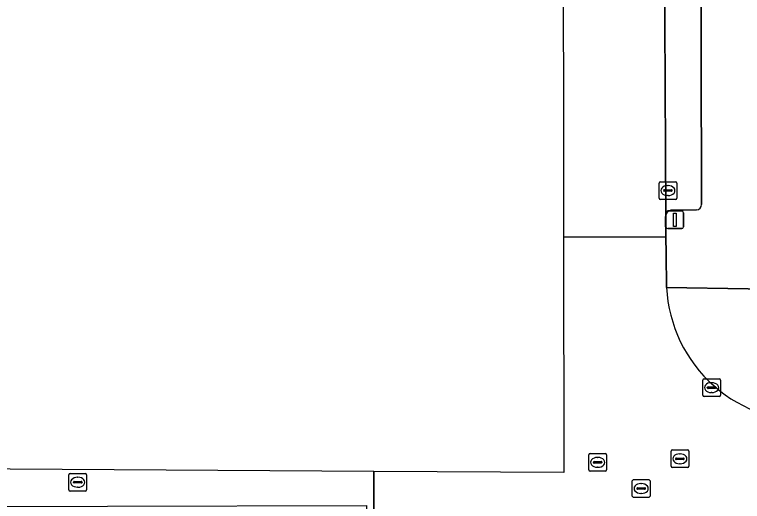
# Model space of a CAD drawing. Extents: x 159716 to 160783, y 383290 to 384031.
# Drawn here: x 160111.85 to 160152.96, y 383754.67 to 383782.17 of the extents above; entities that cross this region are included whole.
import ezdxf

# ---------------------------------------------------------------- set-up
doc = ezdxf.new("R2010")
doc.units = 0
for name, color, linetype in [('IMGEO_Kolk', 7, 'Continuous'), ('IMGEO_Lichtmast', 7, 'Continuous'), ('IMGEO_Parkeervlak_open', 7, 'Continuous'), ('IMGEO_Rijbaan_lokaal_open', 7, 'Continuous'), ('IMGEO_Rioolput', 7, 'Continuous'), ('IMGEO_Voetpad_open', 7, 'Continuous')]:
    doc.layers.add(name, color=color, linetype=linetype)

msp = doc.modelspace()

# ---------------------------------------------------------------- linework, layer by layer
at = {"layer": 'IMGEO_Kolk'}
for p, q in [((160148.252, 383771.8), (160148.252, 383772.652)), ((160148.327, 383772.726), (160149.179, 383772.726)), ((160148.74, 383772.506), (160148.765, 383772.506)), ((160149.253, 383772.652), (160149.253, 383771.8)), ((160148.511, 383772.22), (160148.511, 383772.232)), ((160148.949, 383772.183), (160148.551, 383772.183)), ((160148.554, 383772.269), (160148.952, 383772.269)), ((160148.995, 383772.232), (160148.995, 383772.22)), ((160149.179, 383771.726), (160148.327, 383771.726)), ((160148.763, 383771.946), (160148.738, 383771.946)), ((160150.72, 383760.668), (160150.72, 383761.52)), ((160150.795, 383761.594), (160151.647, 383761.594)), ((160151.721, 383761.52), (160151.721, 383760.668)), ((160150.979, 383761.088), (160150.979, 383761.1)), ((160151.417, 383761.051), (160151.019, 383761.051)), ((160151.022, 383761.137), (160151.42, 383761.137)), ((160151.208, 383761.374), (160151.233, 383761.374)), ((160151.463, 383761.1), (160151.463, 383761.088)), ((160151.647, 383760.594), (160150.795, 383760.594)), ((160151.231, 383760.814), (160151.206, 383760.814))]:
    msp.add_line(p, q, dxfattribs=at)
for points in [[(160148.252, 383771.8), (160148.252, 383772.652)], [(160148.327, 383772.726), (160149.179, 383772.726)], [(160149.253, 383772.652), (160149.253, 383771.8)], [(160149.179, 383771.726), (160148.327, 383771.726)], [(160150.72, 383760.668), (160150.72, 383761.52)], [(160150.795, 383761.594), (160151.647, 383761.594)], [(160151.721, 383761.52), (160151.721, 383760.668)], [(160151.647, 383760.594), (160150.795, 383760.594)]]:
    msp.add_lwpolyline(points, dxfattribs=at)
for centre, radius, start, end in [((160148.329, 383772.65), 0.0765, 91.552, 178.448), ((160148.329, 383772.65), 0.0765, 91.552, 178.448), ((160149.177, 383772.65), 0.0765, 1.552, 88.448), ((160149.177, 383772.65), 0.0765, 1.552, 88.448), ((160148.551, 383772.229), 0.0403, 85.8775, 175.7526), ((160148.548, 383772.219), 0.0366, 178.938, 274.7102), ((160148.952, 383772.226), 0.043, 264.8664, 352.4533), ((160148.956, 383772.231), 0.0386, 1.7309, 96.639), ((160148.329, 383771.802), 0.0765, 181.552, 268.448), ((160148.329, 383771.802), 0.0765, 181.552, 268.448), ((160149.177, 383771.802), 0.0765, 271.552, 358.448), ((160149.177, 383771.802), 0.0765, 271.552, 358.448), ((160150.797, 383761.518), 0.0765, 91.552, 178.448), ((160150.797, 383761.518), 0.0765, 91.552, 178.448), ((160151.645, 383761.518), 0.0765, 1.552, 88.448), ((160151.645, 383761.518), 0.0765, 1.552, 88.448), ((160151.019, 383761.097), 0.0403, 85.8775, 175.7526), ((160151.016, 383761.087), 0.0366, 178.938, 274.7102), ((160151.42, 383761.094), 0.043, 264.8664, 352.4533), ((160151.424, 383761.099), 0.0386, 1.7309, 96.639), ((160150.797, 383760.67), 0.0765, 181.552, 268.448), ((160150.797, 383760.67), 0.0765, 181.552, 268.448), ((160151.645, 383760.67), 0.0765, 271.552, 358.448), ((160151.645, 383760.67), 0.0765, 271.552, 358.448)]:
    msp.add_arc(centre, radius, start, end, dxfattribs=at)
for centre, major_axis, ratio, start_param, end_param in [((160148.739, 383772.226), (-0.387, 0.002), 0.722429, 4.712389, 7.853982), ((160148.764, 383772.226), (-0.39, 0.002), 0.717154, 1.570796, 4.712389), ((160151.207, 383761.094), (-0.387, 0.002), 0.722429, 4.712389, 7.853982), ((160151.232, 383761.094), (-0.39, 0.002), 0.717154, 1.570796, 4.712389)]:
    msp.add_ellipse(centre, major_axis=major_axis, ratio=ratio, start_param=start_param, end_param=end_param, dxfattribs=at)
at = {"layer": 'IMGEO_Lichtmast'}
for p, q in [((160148.641, 383770.174), (160148.641, 383770.974)), ((160148.641, 383770.974), (160148.641, 383770.174)), ((160148.741, 383771.074), (160149.531, 383771.074)), ((160149.531, 383771.074), (160148.741, 383771.074)), ((160149.631, 383770.974), (160149.631, 383770.174)), ((160149.631, 383770.174), (160149.631, 383770.974)), ((160149.531, 383770.074), (160148.741, 383770.074)), ((160148.741, 383770.074), (160149.531, 383770.074))]:
    msp.add_line(p, q, dxfattribs=at)
msp.add_lwpolyline([(160149.061, 383770.949), (160149.211, 383770.949), (160149.211, 383770.199), (160149.061, 383770.199), (160149.061, 383770.949)], dxfattribs=at)
for centre, start, end in [((160148.741, 383770.974), 90, 180), ((160148.741, 383770.974), 90, 180), ((160149.531, 383770.974), 0, 90), ((160149.531, 383770.974), 360, 90), ((160148.741, 383770.174), 180, 270), ((160148.741, 383770.174), 180, 270), ((160149.531, 383770.174), 270, 0), ((160149.531, 383770.174), 270, 0)]:
    msp.add_arc(centre, 0.1, start, end, dxfattribs=at)
at = {"layer": 'IMGEO_Parkeervlak_open'}
for points in [[(160148.657, 383789.323), (160148.538, 383789.115), (160148.628, 383770.843)], [(160150.658, 383771.434), (160150.605, 383788.886)], [(160149.056, 383771.127), (160150.363, 383771.132)]]:
    msp.add_lwpolyline(points, dxfattribs=at)
for centre, radius, start, end in [((160150.356, 383771.434), 0.302, 271.2659, 0.0777), ((160149.014, 383770.726), 0.403, 84.01, 163.1226)]:
    msp.add_arc(centre, radius, start, end, dxfattribs=at)
at = {"layer": 'IMGEO_Rijbaan_lokaal_open'}
for points in [[(160147.091, 383812.958), (160142.812, 383811.399), (160142.86, 383769.62)], [(160142.86, 383769.62), (160148.636, 383769.597), (160148.611, 383770.724), (160148.628, 383770.843), (160148.538, 383789.115), (160148.657, 383789.323)], [(160148.677, 383766.755), (160148.656, 383768.668), (160148.636, 383769.597), (160142.86, 383769.62), (160142.876, 383756.296), (160132.143, 383756.363)], [(160132.143, 383756.363), (160070.507, 383756.75)], [(160087.833, 383754.324), (160131.736, 383754.435), (160131.735, 383752.627), (160132.15, 383752.627), (160132.147, 383754.39), (160132.143, 383756.363)], [(160132.143, 383756.363), (160132.147, 383754.39), (160132.15, 383752.627), (160134.909, 383752.626), (160135.949, 383752.626)]]:
    msp.add_lwpolyline(points, dxfattribs=at)
msp.add_arc((160156.61, 383767.152), 7.943, 182.8615, 274.3973, dxfattribs=at)
at = {"layer": 'IMGEO_Rioolput'}
for p, q in [((160144.285, 383756.447), (160144.285, 383757.299)), ((160144.36, 383757.373), (160145.212, 383757.373)), ((160145.286, 383757.299), (160145.286, 383756.447)), ((160148.929, 383756.649), (160148.929, 383757.501)), ((160149.004, 383757.575), (160149.856, 383757.575)), ((160149.417, 383757.355), (160149.442, 383757.355)), ((160149.93, 383757.501), (160149.93, 383756.649)), ((160144.544, 383756.867), (160144.544, 383756.879)), ((160144.587, 383756.916), (160144.985, 383756.916)), ((160144.773, 383757.153), (160144.798, 383757.153)), ((160145.028, 383756.879), (160145.028, 383756.867)), ((160149.188, 383757.069), (160149.188, 383757.081)), ((160149.626, 383757.032), (160149.228, 383757.032)), ((160149.231, 383757.118), (160149.629, 383757.118)), ((160149.672, 383757.081), (160149.672, 383757.069)), ((160144.982, 383756.83), (160144.584, 383756.83)), ((160144.796, 383756.593), (160144.771, 383756.593)), ((160149.856, 383756.575), (160149.004, 383756.575)), ((160149.44, 383756.795), (160149.415, 383756.795)), ((160114.92, 383755.325), (160114.92, 383756.177)), ((160114.995, 383756.251), (160115.847, 383756.251)), ((160115.921, 383756.177), (160115.921, 383755.325)), ((160145.212, 383756.373), (160144.36, 383756.373)), ((160115.179, 383755.745), (160115.179, 383755.757)), ((160115.617, 383755.708), (160115.219, 383755.708)), ((160115.222, 383755.794), (160115.62, 383755.794)), ((160115.408, 383756.031), (160115.433, 383756.031)), ((160115.663, 383755.757), (160115.663, 383755.745)), ((160146.743, 383754.971), (160146.743, 383755.823)), ((160146.818, 383755.897), (160147.67, 383755.897)), ((160147.231, 383755.677), (160147.256, 383755.677)), ((160147.744, 383755.823), (160147.744, 383754.971)), ((160115.847, 383755.251), (160114.995, 383755.251)), ((160115.431, 383755.471), (160115.406, 383755.471)), ((160147.002, 383755.391), (160147.002, 383755.403)), ((160147.44, 383755.354), (160147.042, 383755.354)), ((160147.045, 383755.44), (160147.443, 383755.44)), ((160147.486, 383755.403), (160147.486, 383755.391)), ((160147.67, 383754.897), (160146.818, 383754.897)), ((160147.254, 383755.117), (160147.229, 383755.117))]:
    msp.add_line(p, q, dxfattribs=at)
for points in [[(160144.285, 383756.447), (160144.285, 383757.299)], [(160144.36, 383757.373), (160145.212, 383757.373)], [(160145.286, 383757.299), (160145.286, 383756.447)], [(160148.929, 383756.649), (160148.929, 383757.501)], [(160149.004, 383757.575), (160149.856, 383757.575)], [(160149.93, 383757.501), (160149.93, 383756.649)], [(160149.856, 383756.575), (160149.004, 383756.575)], [(160114.92, 383755.325), (160114.92, 383756.177)], [(160114.995, 383756.251), (160115.847, 383756.251)], [(160115.921, 383756.177), (160115.921, 383755.325)], [(160145.212, 383756.373), (160144.36, 383756.373)], [(160146.743, 383754.971), (160146.743, 383755.823)], [(160146.818, 383755.897), (160147.67, 383755.897)], [(160147.744, 383755.823), (160147.744, 383754.971)], [(160115.847, 383755.251), (160114.995, 383755.251)], [(160147.67, 383754.897), (160146.818, 383754.897)]]:
    msp.add_lwpolyline(points, dxfattribs=at)
for centre, radius, start, end in [((160144.362, 383757.297), 0.0765, 91.552, 178.448), ((160144.362, 383757.297), 0.0765, 91.552, 178.448), ((160145.21, 383757.297), 0.0765, 1.552, 88.448), ((160145.21, 383757.297), 0.0765, 1.552, 88.448), ((160149.006, 383757.499), 0.0765, 91.552, 178.448), ((160149.006, 383757.499), 0.0765, 91.552, 178.448), ((160149.854, 383757.499), 0.0765, 1.552, 88.448), ((160149.854, 383757.499), 0.0765, 1.552, 88.448), ((160144.584, 383756.876), 0.0403, 85.8775, 175.7526), ((160144.581, 383756.866), 0.0366, 178.938, 274.7102), ((160144.985, 383756.873), 0.043, 264.8664, 352.4533), ((160144.989, 383756.878), 0.0386, 1.7309, 96.639), ((160149.228, 383757.078), 0.0403, 85.8775, 175.7526), ((160149.225, 383757.068), 0.0366, 178.938, 274.7102), ((160149.629, 383757.075), 0.043, 264.8664, 352.4533), ((160149.633, 383757.08), 0.0386, 1.7309, 96.639), ((160144.362, 383756.449), 0.0765, 181.552, 268.448), ((160144.362, 383756.449), 0.0765, 181.552, 268.448), ((160145.21, 383756.449), 0.0765, 271.552, 358.448), ((160145.21, 383756.449), 0.0765, 271.552, 358.448), ((160149.006, 383756.651), 0.0765, 181.552, 268.448), ((160149.006, 383756.651), 0.0765, 181.552, 268.448), ((160149.854, 383756.651), 0.0765, 271.552, 358.448), ((160149.854, 383756.651), 0.0765, 271.552, 358.448), ((160114.997, 383756.175), 0.0765, 91.552, 178.448), ((160114.997, 383756.175), 0.0765, 91.552, 178.448), ((160115.845, 383756.175), 0.0765, 1.552, 88.448), ((160115.845, 383756.175), 0.0765, 1.552, 88.448), ((160115.219, 383755.754), 0.0403, 85.8775, 175.7526), ((160115.216, 383755.744), 0.0366, 178.938, 274.7102), ((160115.62, 383755.751), 0.043, 264.8664, 352.4533), ((160115.624, 383755.756), 0.0386, 1.7309, 96.639), ((160146.82, 383755.821), 0.0765, 91.552, 178.448), ((160146.82, 383755.821), 0.0765, 91.552, 178.448), ((160147.668, 383755.821), 0.0765, 1.552, 88.448), ((160147.668, 383755.821), 0.0765, 1.552, 88.448), ((160114.997, 383755.327), 0.0765, 181.552, 268.448), ((160114.997, 383755.327), 0.0765, 181.552, 268.448), ((160115.845, 383755.327), 0.0765, 271.552, 358.448), ((160115.845, 383755.327), 0.0765, 271.552, 358.448), ((160147.042, 383755.4), 0.0403, 85.8775, 175.7526), ((160147.039, 383755.39), 0.0366, 178.938, 274.7102), ((160147.443, 383755.397), 0.043, 264.8664, 352.4533), ((160147.447, 383755.402), 0.0386, 1.7309, 96.639), ((160146.82, 383754.973), 0.0765, 181.552, 268.448), ((160146.82, 383754.973), 0.0765, 181.552, 268.448), ((160147.668, 383754.973), 0.0765, 271.552, 358.448), ((160147.668, 383754.973), 0.0765, 271.552, 358.448)]:
    msp.add_arc(centre, radius, start, end, dxfattribs=at)
for centre, major_axis, ratio, start_param, end_param in [((160149.416, 383757.075), (-0.387, 0.002), 0.722429, 4.712389, 7.853982), ((160149.441, 383757.075), (-0.39, 0.002), 0.717154, 1.570796, 4.712389), ((160144.772, 383756.873), (-0.387, 0.002), 0.722429, 4.712389, 7.853982), ((160144.797, 383756.873), (-0.39, 0.002), 0.717154, 1.570796, 4.712389), ((160115.407, 383755.751), (-0.387, 0.002), 0.722429, 4.712389, 7.853982), ((160115.432, 383755.751), (-0.39, 0.002), 0.717154, 1.570796, 4.712389), ((160147.23, 383755.397), (-0.387, 0.002), 0.722429, 4.712389, 7.853982), ((160147.255, 383755.397), (-0.39, 0.002), 0.717154, 1.570796, 4.712389)]:
    msp.add_ellipse(centre, major_axis=major_axis, ratio=ratio, start_param=start_param, end_param=end_param, dxfattribs=at)
at = {"layer": 'IMGEO_Voetpad_open'}
for points in [[(160150.605, 383788.886), (160150.658, 383771.434)], [(160148.628, 383770.843), (160148.611, 383770.724), (160148.636, 383769.597), (160148.656, 383768.668), (160148.677, 383766.755), (160157.896, 383766.597)], [(160150.363, 383771.132), (160149.056, 383771.127)], [(160229.326, 383766.817), (160223.905, 383766.809), (160222.761, 383766.805), (160218.305, 383766.789), (160217.801, 383766.787), (160212.748, 383766.769), (160207.696, 383766.751), (160202.645, 383766.732), (160197.592, 383766.714), (160192.54, 383766.696), (160187.489, 383766.677), (160182.436, 383766.66), (160177.384, 383766.641), (160172.333, 383766.622), (160167.28, 383766.605), (160161.895, 383766.585), (160157.896, 383766.597), (160148.677, 383766.755)]]:
    msp.add_lwpolyline(points, dxfattribs=at)
for centre, radius, start, end in [((160150.356, 383771.434), 0.302, 271.2659, 0.0777), ((160149.014, 383770.726), 0.403, 84.01, 163.1226), ((160156.61, 383767.152), 7.943, 182.8615, 274.3973)]:
    msp.add_arc(centre, radius, start, end, dxfattribs=at)

doc.saveas('drawing.dxf')
